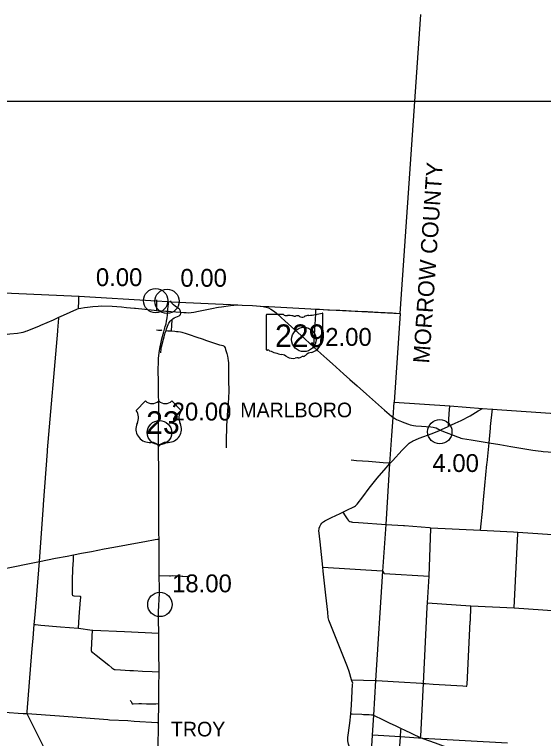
# Model space of a CAD drawing. Extents: x 1729596 to 1934326, y 644115 to 911751.
# Drawn here: x 1799698 to 1832280, y 860705 to 905333 of the extents above; entities that cross this region are included whole.
import ezdxf

# ---------------------------------------------------------------- set-up
doc = ezdxf.new("R2010")
doc.units = 0
for name, color, linetype in [('Default', 7, 'Continuous'), ('GM_X_Adjacent_County', 7, 'Continuous'), ('GM_X_Adjacent_County_Text', 7, 'Continuous'), ('GM_X_County', 7, 'Continuous'), ('GM_X_County_Road', 7, 'Continuous'), ('GM_X_State_Route', 7, 'Continuous'), ('GM_X_State_Shield', 7, 'Continuous'), ('GM_X_Township', 7, 'Continuous'), ('GM_X_Township_Road', 7, 'Continuous'), ('GM_X_Township_Text', 7, 'Continuous'), ('GM_X_US_Route', 7, 'Continuous'), ('GM_X_US_Shield', 7, 'Continuous'), ('SC_Scratch1', 7, 'Continuous')]:
    doc.layers.add(name, color=color, linetype=linetype)

msp = doc.modelspace()

# ---------------------------------------------------------------- linework, layer by layer
at = {"layer": 'Default'}
for centre in [(1808393, 887694), (1808393, 887694), (1809093, 887655), (1809093, 887655), (1817518, 885300), (1808627, 879557), (1825893, 879614), (1808652, 868968)]:
    msp.add_circle(centre, 750, dxfattribs=at)
at = {"layer": 'GM_X_Adjacent_County'}
msp.add_line((1823458, 886911), (1824723, 905333), dxfattribs=at)
at = {"layer": 'GM_X_County'}
msp.add_lwpolyline([(1797651, 888237), (1803655, 887971), (1808445, 887685), (1809126, 887642), (1809339, 887629), (1813443, 887429), (1813717, 887422), (1814360, 887388), (1814847, 887358), (1815353, 887328), (1818316, 887169), (1823458, 886911), (1823082, 881429), (1826517, 881205), (1828513, 881052), (1829123, 881005), (1835395, 880574)], dxfattribs=at)
at = {"layer": 'GM_X_County_Road'}
for points in [[(1802428, 886671), (1802725, 886790), (1803530, 887161), (1803639, 887203), (1803789, 887229), (1804010, 887263), (1804184, 887296), (1804528, 887326), (1804861, 887359), (1805077, 887369), (1805715, 887362), (1806296, 887312), (1806604, 887281), (1807079, 887231), (1807143, 887228), (1808298, 887102), (1808443, 887089)], [(1797502, 885545), (1798225, 885516), (1798393, 885518), (1798918, 885581), (1799416, 885645), (1799891, 885700), (1800108, 885729), (1800227, 885756), (1800345, 885789), (1800404, 885808), (1800482, 885836), (1801245, 886152), (1801314, 886180), (1802090, 886513), (1802428, 886671)], [(1801484, 875131), (1801730, 878401), (1801736, 878492), (1802364, 885806), (1802368, 885867), (1802423, 886605), (1802428, 886671)], [(1826404, 879946), (1826423, 879954), (1826844, 880138), (1827215, 880304), (1827767, 880596), (1828264, 880901), (1828526, 881056)], [(1826423, 879954), (1826479, 880739), (1826518, 881195)], [(1822822, 877662), (1822979, 877822), (1823573, 878476), (1824013, 878909), (1824059, 878945), (1824151, 879002), (1824217, 879033), (1824631, 879211), (1825422, 879515), (1825871, 879688), (1825923, 879717)], [(1825923, 879717), (1825991, 879759), (1826404, 879946)], [(1818695, 874040), (1818726, 874065), (1818820, 874127), (1818849, 874146), (1819230, 874331), (1819753, 874577), (1819917, 874653), (1820258, 874816), (1820515, 874948), (1820647, 875011), (1820694, 875046), (1820805, 875160), (1821161, 875608), (1821552, 876138), (1821797, 876450), (1822043, 876750), (1822580, 877393), (1822787, 877627), (1822822, 877662)], [(1801238, 871613), (1801481, 875086), (1801483, 875120), (1801484, 875131)], [(1820462, 864324), (1820315, 864828), (1820199, 865126), (1819267, 867478), (1819059, 868009), (1819037, 868087), (1819024, 868161), (1818988, 868490), (1818871, 869545), (1818714, 871024), (1818688, 871275), (1818522, 872824), (1818481, 873185), (1818449, 873518), (1818456, 873613), (1818468, 873675), (1818498, 873766), (1818559, 873888), (1818627, 873984), (1818695, 874040)], [(1824699, 860768), (1824709, 860807), (1824715, 860860), (1824883, 864100), (1825114, 868796), (1825134, 869072), (1825228, 870716), (1825347, 873642), (1825350, 873697)], [(1825350, 873697), (1828404, 873550), (1830426, 873436), (1830706, 873421), (1835899, 873073), (1835968, 873069), (1839135, 872864)], [(1796250, 870609), (1800830, 871534), (1801238, 871613), (1802216, 871813), (1802942, 871947), (1803327, 872024), (1803819, 872121), (1804436, 872238), (1805225, 872387), (1805820, 872499), (1807386, 872793), (1807725, 872855), (1808371, 872970), (1808499, 872991), (1808602, 872989)], [(1801567, 856755), (1801567, 856755), (1801584, 856930), (1801742, 859524), (1801746, 859662), (1801732, 859727), (1801677, 859846), (1801556, 860087), (1800489, 862190), (1800471, 862240), (1800469, 862342), (1800776, 866006), (1800811, 866452), (1800848, 866888), (1800911, 867730), (1800965, 868323), (1801008, 868838), (1801046, 869299), (1801092, 869835), (1801238, 871613)], [(1819979, 856052), (1820004, 856221), (1820093, 856849), (1820106, 856948), (1820253, 859267), (1820256, 859321), (1820308, 860164), (1820312, 860243), (1820295, 860293), (1820272, 860358), (1820219, 860562), (1820238, 860767), (1820341, 861658), (1820408, 862232), (1820454, 862755), (1820524, 864057), (1820528, 864114), (1820480, 864265), (1820462, 864324)], [(1820408, 862232), (1820494, 862231), (1821085, 862203), (1821196, 862192), (1821533, 862179), (1821692, 862169), (1821732, 862161)], [(1821732, 862161), (1821747, 862158), (1821783, 862149), (1821820, 862138), (1821852, 862127), (1822363, 861870), (1822764, 861678), (1823175, 861477), (1823506, 861322), (1823697, 861236), (1824174, 861011), (1824367, 860911), (1824699, 860768)], [(1824699, 860768), (1824857, 860710), (1825612, 860430), (1826656, 860059), (1826853, 859982), (1826971, 859934), (1827258, 859768), (1827710, 859527), (1828254, 859247), (1828432, 859153), (1828513, 859123), (1828584, 859112), (1829052, 859088), (1829917, 859051), (1830145, 859048), (1831204, 858991), (1831412, 858982), (1831846, 858956), (1831978, 858953), (1832140, 858950)]]:
    msp.add_lwpolyline(points, dxfattribs=at)
at = {"layer": 'GM_X_State_Route'}
for points in [[(1808448, 887738), (1808450, 887411), (1808443, 887089)], [(1809140, 887038), (1809351, 887019), (1809932, 886979), (1810132, 886963), (1810262, 886956), (1810420, 886950), (1810584, 886956), (1810738, 886979), (1811036, 887037), (1811335, 887099), (1811536, 887144), (1811949, 887231), (1812149, 887270), (1812265, 887288), (1812452, 887318), (1813005, 887387), (1813408, 887426)], [(1813408, 887426), (1813443, 887429), (1813717, 887422), (1814360, 887388), (1814824, 887360)], [(1814824, 887360), (1814847, 887358), (1815015, 887333), (1815089, 887321), (1815189, 887294), (1815338, 887242), (1815486, 887171), (1815704, 887032), (1815841, 886918), (1816128, 886656), (1816355, 886449), (1816954, 885901), (1817356, 885538), (1818106, 884845), (1818568, 884430), (1818934, 884102), (1819283, 883790), (1819954, 883190), (1820355, 882842), (1820806, 882440), (1821377, 881933), (1822496, 880940), (1822775, 880699), (1822923, 880569), (1823026, 880489), (1823096, 880443), (1823229, 880369), (1823524, 880245), (1823681, 880185), (1823974, 880072), (1824071, 880043), (1824169, 880019), (1824269, 880002), (1824418, 879984), (1824766, 879955), (1825340, 879913), (1825491, 879897), (1825574, 879880), (1825668, 879848), (1825923, 879717), (1826289, 879572), (1826707, 879409), (1826973, 879302), (1827103, 879251), (1827193, 879225), (1827284, 879205), (1827814, 879113), (1828926, 878930), (1829588, 878819), (1830263, 878712), (1831616, 878486), (1831957, 878431), (1832136, 878410), (1832267, 878397), (1832870, 878356)], [(1808443, 887089), (1808443, 887089), (1809011, 887047), (1809140, 887038)]]:
    msp.add_lwpolyline(points, dxfattribs=at)
at = {"layer": 'GM_X_State_Shield'}
for p, q in [((1815205, 886800), (1815205, 884687)), ((1815205, 886800), (1815205, 884687)), ((1816258, 886837), (1815239, 886837)), ((1816258, 886837), (1815239, 886837)), ((1818685, 885784), (1818685, 886889)), ((1818685, 885784), (1818685, 886889)), ((1818685, 885784), (1818685, 885784)), ((1818685, 885784), (1818685, 885784))]:
    msp.add_line(p, q, dxfattribs=at)
for centre, major_axis, start_param, end_param in [((1815244, 886805), (40.3, 0), 1.712693, 3.28349), ((1815244, 886805), (40.3, 0), 1.712693, 3.28349), ((1816501, 887082), (391, 0), 4.042523, 4.731795), ((1816501, 887082), (391, 0), 4.042523, 4.731795), ((1816630, 885650), (1404, 0), 1.404758, 1.657858), ((1816630, 885650), (1404, 0), 1.404758, 1.657858), ((1816949, 886816), (113, 0), 3.836095, 5.185415), ((1816949, 886816), (113, 0), 3.836095, 5.185415), ((1817115, 886572), (235, 0), 0.950623, 2.079405), ((1817115, 886572), (235, 0), 0.950623, 2.079405), ((1817916, 886191), (743, 0), 1.699011, 2.107814), ((1817916, 886191), (743, 0), 1.699011, 2.107814), ((1817445, 889718), (3691, 0), 4.814394, 5.042369), ((1817445, 889718), (3691, 0), 4.814394, 5.042369), ((1818646, 886894), (38.7, 0), 6.141152, 7.989035), ((1818646, 886894), (38.7, 0), 6.141152, 7.989035), ((1817418, 886907), (282, 0), 4.081561, 5.145723), ((1817418, 886907), (282, 0), 4.081561, 5.145723), ((1818824, 885321), (262, 0), 2.387724, 3.262537), ((1818824, 885321), (262, 0), 2.387724, 3.262537), ((1818676, 885703), (60, 0), 1.883978, 3.671073), ((1818676, 885703), (60, 0), 1.883978, 3.671073), ((1818295, 885563), (360, 0), 5.934695, 6.695948), ((1818295, 885563), (360, 0), 5.934695, 6.695948), ((1818644, 885779), (41.5, 0), 5.05454, 6.418171), ((1818644, 885779), (41.5, 0), 5.05454, 6.418171), ((1817652, 885180), (923, 0), 5.101752, 6.440018), ((1817652, 885180), (923, 0), 5.101752, 6.440018), ((1815245, 884683), (40.7, 0), 3.00124, 4.508301), ((1815245, 884683), (40.7, 0), 3.00124, 4.508301), ((1815251, 884899), (310, 0), 4.665946, 4.897461), ((1815251, 884899), (310, 0), 4.665946, 4.897461), ((1815314, 884565), (112, 0), 0.519207, 1.627899), ((1815314, 884565), (112, 0), 0.519207, 1.627899), ((1816728, 886464), (2665, 0), 4.195997, 4.488961), ((1816728, 886464), (2665, 0), 4.195997, 4.488961), ((1815933, 883738), (834, 0), 0.823519, 1.323587), ((1815933, 883738), (834, 0), 0.823519, 1.323587), ((1816835, 884555), (529, 0), 4.026481, 4.996735), ((1816835, 884555), (529, 0), 4.026481, 4.996735), ((1817141, 883824), (435, 0), 1.495662, 1.94098), ((1817141, 883824), (435, 0), 1.495662, 1.94098), ((1817179, 884397), (282, 0), 4.691044, 5.507374), ((1817179, 884397), (282, 0), 4.691044, 5.507374), ((1817434, 884192), (79.4, 0), 1.147584, 2.315152), ((1817434, 884192), (79.4, 0), 1.147584, 2.315152), ((1817401, 884482), (298, 0), 4.937069, 5.64225), ((1817401, 884482), (298, 0), 4.937069, 5.64225), ((1818041, 884094), (506, 0), 1.647645, 2.488434), ((1818041, 884094), (506, 0), 1.647645, 2.488434)]:
    msp.add_ellipse(centre, major_axis=major_axis, ratio=0.8, start_param=start_param, end_param=end_param, dxfattribs=at)
at = {"layer": 'GM_X_Township'}
for points in [[(1830057, 860416), (1824857, 860710), (1823464, 860801), (1821743, 860915), (1821820, 862138), (1821956, 864281), (1822382, 871013), (1822583, 873901), (1822822, 877662), (1822932, 879384), (1823026, 880489), (1823082, 881429)], [(1820182, 834021), (1820274, 835623), (1820357, 837080), (1820411, 838018), (1820789, 844650), (1820950, 847472), (1821204, 851968), (1821306, 853784), (1821743, 860915)]]:
    msp.add_lwpolyline(points, dxfattribs=at)
at = {"layer": 'GM_X_Township_Road'}
for points in [[(1803639, 887203), (1803654, 887676), (1803660, 888000)], [(1809932, 886979), (1809918, 887050), (1809907, 887094), (1809888, 887135), (1809878, 887151), (1809840, 887193), (1809801, 887219), (1809584, 887360), (1809495, 887435), (1809449, 887480), (1809413, 887519), (1809392, 887551), (1809310, 887690)], [(1808984, 885705), (1809011, 885796), (1809034, 885855), (1809061, 885951), (1809170, 886226), (1809206, 886304), (1809251, 886376), (1809294, 886437), (1809358, 886504), (1809406, 886542), (1809454, 886576), (1809542, 886627), (1809831, 886763), (1809881, 886792), (1809913, 886825), (1809931, 886870), (1809935, 886910), (1809932, 886979)], [(1818106, 884845), (1818121, 884859), (1818133, 884883), (1818136, 884905), (1818252, 886879), (1818267, 887127), (1818268, 887136), (1818271, 887143), (1818274, 887150), (1818280, 887162)], [(1818280, 887162), (1818283, 887165), (1818289, 887169), (1818299, 887170), (1818316, 887171), (1818334, 887171), (1818481, 887161), (1819006, 887135), (1819514, 887112), (1819744, 887102), (1820121, 887082), (1820432, 887068), (1820842, 887046), (1821432, 887018), (1822088, 886984), (1822989, 886935), (1823461, 886911)], [(1809386, 886211), (1809409, 886473), (1809406, 886542)], [(1808454, 885901), (1808566, 885881), (1808684, 885871), (1808743, 885873), (1808777, 885905)], [(1809364, 885824), (1809383, 886171), (1809386, 886211)], [(1808714, 884485), (1808722, 884731), (1808722, 884738), (1808750, 884850), (1808872, 885317), (1808915, 885473), (1808938, 885554), (1808984, 885705)], [(1809034, 885855), (1809142, 885837), (1809263, 885827), (1809364, 885824), (1809568, 885807), (1809684, 885798), (1809773, 885791), (1809914, 885774), (1810011, 885752), (1810278, 885666), (1810454, 885608), (1810925, 885443), (1811247, 885331), (1811523, 885237)], [(1811523, 885237), (1811827, 885133), (1812317, 884973), (1812441, 884940), (1812528, 884920), (1812580, 884904), (1812610, 884886), (1812639, 884853), (1812664, 884782), (1812698, 884680), (1812730, 884568), (1812770, 884428), (1812820, 884266), (1812840, 884152), (1812859, 883988), (1812870, 883884), (1812870, 883618), (1812883, 882825), (1812883, 882752), (1812905, 882162), (1812885, 881655), (1812818, 880932), (1812765, 879975), (1812762, 879888), (1812743, 879096), (1812732, 878621)], [(1828926, 878930), (1829014, 879840), (1829023, 879943), (1829130, 881016)], [(1828404, 873550), (1828535, 874900), (1828545, 874985), (1828797, 877614), (1828805, 877701), (1828926, 878930)], [(1820435, 877874), (1820766, 877848), (1821496, 877793), (1822410, 877722), (1822732, 877701), (1822772, 877694), (1822797, 877688), (1822822, 877662)], [(1819917, 874653), (1820070, 874430), (1820190, 874250), (1820246, 874169), (1820290, 874124), (1820359, 874086), (1820425, 874058), (1820460, 874051)], [(1820460, 874051), (1820518, 874039), (1820891, 874015), (1822583, 873901), (1822593, 873900)], [(1822593, 873900), (1823661, 873833), (1823727, 873829), (1825253, 873705), (1825350, 873697)], [(1830464, 868756), (1830701, 873344), (1830706, 873421)], [(1803268, 870443), (1803301, 871169), (1803323, 871703), (1803327, 872024)], [(1818688, 871275), (1822342, 871039), (1822367, 871038)], [(1808615, 870762), (1809236, 870737), (1809316, 870737), (1809432, 870743), (1809843, 870725), (1810007, 870717), (1810039, 870714), (1810063, 870708), (1810302, 870697), (1810369, 870694)], [(1822367, 871038), (1822368, 871038), (1822382, 871013), (1822458, 870878), (1825228, 870716)], [(1803630, 867510), (1803691, 868196), (1803773, 869260), (1803782, 869375), (1803783, 869405), (1803781, 869425), (1803775, 869439), (1803764, 869452), (1803746, 869464), (1803713, 869468), (1803374, 869487), (1803312, 869492), (1803294, 869504), (1803281, 869529), (1803275, 869558), (1803280, 869733), (1803274, 869853), (1803267, 870424), (1803268, 870443)], [(1825134, 869072), (1827790, 868881), (1827808, 868880), (1830464, 868756), (1833115, 868570), (1834606, 868488), (1835796, 869350), (1837331, 869279), (1837434, 869271)], [(1824883, 864100), (1825008, 864087), (1825479, 864057), (1827301, 863943), (1827512, 863928), (1827528, 863927), (1827544, 863932), (1827556, 863942), (1827563, 863956), (1827574, 864035), (1827772, 867912), (1827777, 867978), (1827806, 868822), (1827808, 868880)], [(1800911, 867730), (1800986, 867727), (1801330, 867699), (1802540, 867596), (1803630, 867510), (1804477, 867384), (1804498, 867383), (1804527, 867381)], [(1804477, 867384), (1804421, 866175), (1804424, 866127), (1804449, 866069), (1804513, 866012), (1804732, 865849), (1805503, 865225), (1805691, 865068), (1805810, 864983), (1805846, 864967), (1805905, 864963), (1806229, 864943), (1806794, 864904), (1807037, 864899), (1807575, 864865), (1808185, 864842), (1808605, 864823)], [(1804527, 867381), (1806474, 867297)], [(1806474, 867297), (1808579, 867207)], [(1820462, 864324), (1821937, 864282)], [(1821937, 864282), (1821956, 864281), (1821991, 864279), (1823727, 864175), (1824431, 864135), (1824774, 864114), (1824883, 864100)], [(1806832, 863051), (1806885, 862986), (1806910, 862940), (1806928, 862878), (1806946, 862853), (1806969, 862836), (1807015, 862834), (1807358, 862860), (1807384, 862860), (1807529, 862858), (1807823, 862841), (1807878, 862841), (1808114, 862844), (1808408, 862851), (1808584, 862855)], [(1795573, 862604), (1795573, 862604), (1798801, 862345), (1799934, 862267), (1800231, 862253), (1800471, 862240)], [(1800471, 862240), (1802462, 862095), (1805449, 861870), (1805545, 861864), (1806678, 861809), (1807065, 861779), (1808492, 861691), (1808564, 861690)], [(1823464, 860797), (1823464, 860801), (1823489, 861218), (1823506, 861322)], [(1822973, 852697), (1823090, 854855), (1823095, 854950), (1823360, 859378), (1823364, 859462), (1823464, 860797)]]:
    msp.add_lwpolyline(points, dxfattribs=at)
at = {"layer": 'GM_X_US_Route'}
for points in [[(1808684, 884925), (1808774, 885335), (1808893, 885780), (1808982, 886093), (1809032, 886266), (1809069, 886438), (1809101, 886628), (1809127, 886805), (1809140, 887038), (1809140, 887166), (1809178, 887493), (1809158, 887698)], [(1808573, 884088), (1808574, 884127), (1808608, 884480), (1808669, 884858), (1808684, 884925)], [(1808559, 883718), (1808573, 884088)], [(1808595, 873359), (1808593, 873477), (1808580, 874305), (1808584, 874680), (1808589, 875164), (1808584, 876236), (1808583, 877272), (1808564, 878356), (1808567, 879838), (1808589, 880869), (1808563, 882458), (1808556, 883637), (1808559, 883718)], [(1808574, 868253), (1808573, 868508), (1808622, 869660), (1808622, 869931), (1808615, 870762), (1808609, 871383), (1808606, 872500), (1808602, 872989), (1808595, 873359)], [(1808580, 867154), (1808579, 867207), (1808575, 868049), (1808574, 868253)], [(1808593, 863493), (1808595, 863872), (1808605, 864823), (1808590, 866059), (1808585, 866653), (1808583, 866893), (1808580, 867154)], [(1808531, 859016), (1808538, 859249), (1808549, 859969), (1808564, 861690), (1808584, 862855), (1808592, 863349), (1808593, 863493)]]:
    msp.add_lwpolyline(points, dxfattribs=at)
at = {"layer": 'GM_X_US_Shield'}
for p, q in [((1807768, 881512), (1807188, 880932)), ((1807768, 881512), (1807188, 880932)), ((1809972, 880932), (1809392, 881512)), ((1809972, 880932), (1809392, 881512)), ((1808000, 878960), (1808116, 878960)), ((1808000, 878960), (1808116, 878960)), ((1809044, 878960), (1809160, 878960)), ((1809044, 878960), (1809160, 878960))]:
    msp.add_line(p, q, dxfattribs=at)
for centre, radius, start, end in [((1808174, 881927), 580, 225.573, 314.427), ((1808174, 881927), 580, 225.573, 314.427), ((1808986, 881927), 580, 225.573, 314.427), ((1808986, 881927), 580, 225.573, 314.427), ((1806523, 880466), 812, 334.5471, 35.0009), ((1806523, 880466), 812, 334.5471, 35.0009), ((1810637, 880466), 812, 144.9991, 205.4529), ((1810637, 880466), 812, 144.9991, 205.4529), ((1807991, 879772), 812, 154.8319, 270.6383), ((1807991, 879772), 812, 154.8319, 270.6383), ((1809169, 879772), 812, 269.3617, 25.1681), ((1809169, 879772), 812, 269.3617, 25.1681), ((1808116, 878380), 580, 36.8699, 90), ((1808116, 878380), 580, 36.8699, 90), ((1809044, 878380), 580, 90, 143.1301), ((1809044, 878380), 580, 90, 143.1301)]:
    msp.add_arc(centre, radius, start, end, dxfattribs=at)
at = {"layer": 'SC_Scratch1'}
msp.add_lwpolyline([(1729596, 899996), (1925846, 899996), (1925846, 765496), (1729596, 765496)], close=True, dxfattribs=at)

# ---------------------------------------------------------------- texts
at = {"layer": 'Default'}
for s, p in [('0.00', (1804711, 888590)), ('0.00', (1809915, 888550)), ('2.00', (1818838, 884909)), ('20.00', (1809377, 880307)), ('4.00', (1825439, 877133)), ('18.00', (1809402, 869718))]:
    msp.add_text(s, height=1100, dxfattribs=at).set_placement(p)
at = {"layer": 'GM_X_Adjacent_County_Text'}
msp.add_text('MORROW COUNTY', height=1000, rotation=86.0902, dxfattribs=at).set_placement((1825240, 883804))
at = {"layer": 'GM_X_State_Shield'}
msp.add_text('229', height=1392.2, dxfattribs=at).set_placement((1815744, 884836))
msp.add_text('229', height=1392.2, dxfattribs=at).set_placement((1815744, 884836))
at = {"layer": 'GM_X_Township_Text'}
for s, p in [('MARLBORO', (1813603, 880507)), ('TROY', (1809335, 860835))]:
    msp.add_text(s, height=900, rotation=0, dxfattribs=at).set_placement(p)
at = {"layer": 'GM_X_US_Shield'}
msp.add_text('23', height=1392.2, dxfattribs=at).set_placement((1807805, 879482))
msp.add_text('23', height=1392.2, dxfattribs=at).set_placement((1807805, 879482))

doc.saveas('drawing.dxf')
